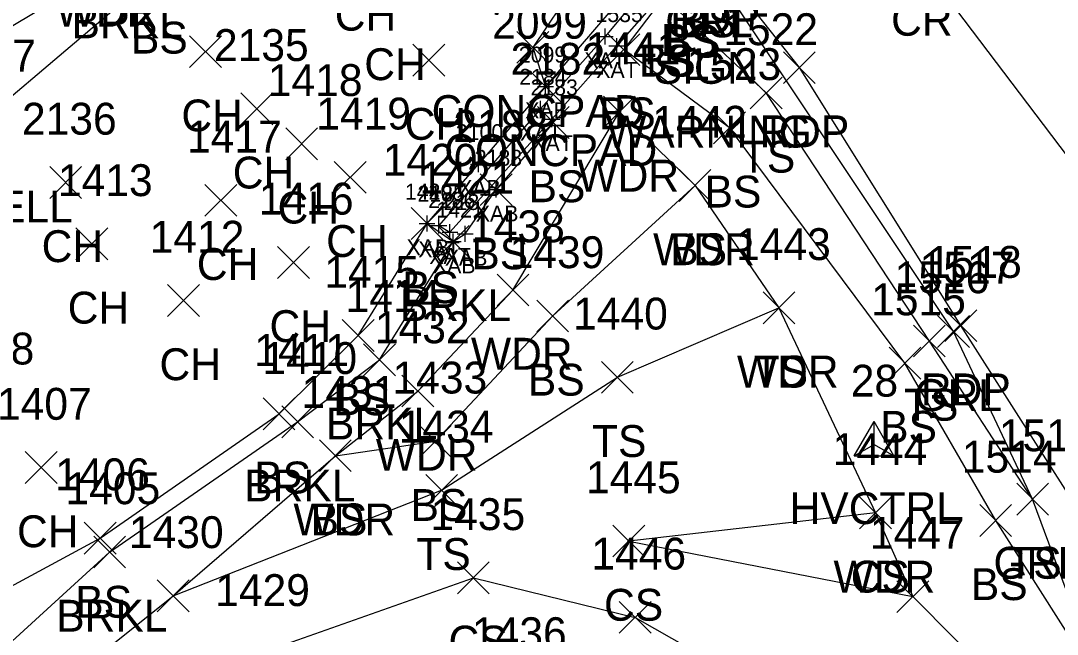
# Model space of a CAD drawing. Extents: x 1499292 to 1501024, y 534584 to 538043.
# Drawn here: x 1499781.4 to 1499846.5, y 537622.8 to 537661.3 of the extents above; entities that cross this region are included whole.
import ezdxf

# ---------------------------------------------------------------- set-up
doc = ezdxf.new("R2010")
doc.units = 0
for name, color, linetype in [('B_A', 7, 'Continuous'), ('B_I', 7, 'Continuous'), ('B_TIC', 7, 'Continuous'), ('BSUBM', 7, 'Continuous'), ('C_A', 7, 'Continuous'), ('C_I', 7, 'Continuous'), ('CPSM', 7, 'Continuous'), ('L_A', 7, 'Continuous'), ('L_I', 7, 'Continuous'), ('L_TIC', 7, 'Continuous'), ('LAWA', 7, 'Continuous'), ('LAWE', 7, 'Continuous'), ('LELB', 7, 'Continuous'), ('LS', 7, 'Continuous'), ('P_A', 7, 'Continuous'), ('P_I', 7, 'Continuous'), ('P_TIC', 7, 'Continuous'), ('PET', 7, 'Continuous'), ('PRC', 7, 'Continuous'), ('R_A', 7, 'Continuous'), ('R_I', 7, 'Continuous'), ('R_TIC', 7, 'Continuous'), ('RGR', 7, 'Continuous'), ('S_A', 7, 'Continuous'), ('S_C', 7, 'Continuous'), ('U_C', 7, 'Continuous')]:
    doc.layers.add(name, color=color, linetype=linetype)

msp = doc.modelspace()

# ---------------------------------------------------------------- linework, layer by layer
at = {"layer": 'B_TIC'}
for p, q in [((1499818.137, 537660.293), (1499818.212, 537660.293)), ((1499818.879, 537659.694), (1499818.954, 537659.694)), ((1499814.394, 537657.152), (1499814.47, 537657.152)), ((1499814.092, 537655.758), (1499814.167, 537655.758)), ((1499814.801, 537655.095), (1499814.876, 537655.095)), ((1499810.194, 537652.285), (1499810.27, 537652.285)), ((1499810.194, 537652.285), (1499810.27, 537652.285)), ((1499811.299, 537650.678), (1499811.374, 537650.678)), ((1499806.954, 537648.553), (1499807.03, 537648.553)), ((1499806.954, 537648.553), (1499807.03, 537648.553)), ((1499807.703, 537648.427), (1499807.779, 537648.427)), ((1499808.396, 537648.018), (1499808.472, 537648.018)), ((1499808.396, 537648.018), (1499808.472, 537648.018)), ((1499809.349, 537647.901), (1499809.424, 537647.901)), ((1499808.607, 537647.426), (1499808.682, 537647.426))]:
    msp.add_line(p, q, dxfattribs=at)
for points in [[(1499818.133, 537659.793), (1499818.133, 537660.793)], [(1499817.633, 537660.293), (1499818.633, 537660.293)], [(1499818.875, 537659.194), (1499818.875, 537660.194)], [(1499818.375, 537659.694), (1499819.375, 537659.694)], [(1499814.391, 537656.652), (1499814.391, 537657.652)], [(1499813.891, 537657.152), (1499814.891, 537657.152)], [(1499814.088, 537655.258), (1499814.088, 537656.258)], [(1499813.588, 537655.758), (1499814.588, 537655.758)], [(1499814.797, 537654.595), (1499814.797, 537655.595)], [(1499814.297, 537655.095), (1499815.297, 537655.095)], [(1499810.191, 537651.785), (1499810.191, 537652.785)], [(1499810.191, 537651.785), (1499810.191, 537652.785)], [(1499809.691, 537652.285), (1499810.691, 537652.285)], [(1499809.691, 537652.285), (1499810.691, 537652.285)], [(1499811.295, 537650.178), (1499811.295, 537651.178)], [(1499810.795, 537650.678), (1499811.795, 537650.678)], [(1499806.451, 537648.553), (1499807.451, 537648.553)], [(1499806.451, 537648.553), (1499807.451, 537648.553)], [(1499806.951, 537648.053), (1499806.951, 537649.053)], [(1499806.951, 537648.053), (1499806.951, 537649.053)], [(1499807.2, 537648.427), (1499808.2, 537648.427)], [(1499807.7, 537647.927), (1499807.7, 537648.927)], [(1499808.393, 537647.518), (1499808.393, 537648.518)], [(1499808.393, 537647.518), (1499808.393, 537648.518)], [(1499807.893, 537648.018), (1499808.893, 537648.018)], [(1499807.893, 537648.018), (1499808.893, 537648.018)], [(1499808.603, 537646.926), (1499808.603, 537647.926)], [(1499808.845, 537647.901), (1499809.845, 537647.901)], [(1499809.345, 537647.401), (1499809.345, 537648.401)], [(1499808.103, 537647.426), (1499809.103, 537647.426)]]:
    msp.add_lwpolyline(points, dxfattribs=at)
at = {"layer": 'BSUBM'}
for points in [[(1499861.872, 537698.076), (1499861.431, 537698.979), (1499859.643, 537699.06), (1499857.998, 537698.007), (1499846.06, 537687.129), (1499832.903, 537675.175), (1499827.097, 537669.958), (1499820.539, 537664.322), (1499814.391, 537657.152), (1499810.191, 537652.285)], [(1499822.347, 537665.084), (1499821.632, 537664.497), (1499818.133, 537660.293), (1499814.088, 537655.758), (1499807.7, 537648.427), (1499808.393, 537648.018)], [(1499822.347, 537665.084), (1499822.939, 537664.411), (1499822.448, 537663.784), (1499818.875, 537659.694), (1499814.797, 537655.095), (1499808.393, 537648.018)], [(1499806.951, 537648.553), (1499810.191, 537652.285)], [(1499806.951, 537648.553), (1499808.603, 537647.426), (1499809.345, 537647.901), (1499811.295, 537650.678)]]:
    msp.add_lwpolyline(points, dxfattribs=at)
at = {"layer": 'CPSM'}
for p, q in [((1499833.777, 537633.965), (1499835.027, 537636.131)), ((1499836.277, 537633.965), (1499835.027, 537636.131)), ((1499835.027, 537634.687), (1499835.027, 537636.131)), ((1499833.777, 537633.965), (1499835.027, 537634.687)), ((1499835.027, 537634.687), (1499835.027, 537634.687)), ((1499835.027, 537634.687), (1499836.277, 537633.965)), ((1499833.777, 537633.965), (1499836.277, 537633.965))]:
    msp.add_line(p, q, dxfattribs=at)
at = {"layer": 'L_TIC'}
for points in [[(1499792.037, 537658.334), (1499794.037, 537660.334)], [(1499794.037, 537658.334), (1499792.037, 537660.334)], [(1499812.594, 537658.609), (1499814.594, 537660.609)], [(1499814.594, 537658.609), (1499812.594, 537660.609)], [(1499818.306, 537658.466), (1499820.306, 537660.466)], [(1499820.306, 537658.466), (1499818.306, 537660.466)], [(1499818.306, 537658.466), (1499820.306, 537660.466)], [(1499820.306, 537658.466), (1499818.306, 537660.466)], [(1499806.065, 537657.806), (1499808.065, 537659.806)], [(1499808.065, 537657.806), (1499806.065, 537659.806)], [(1499813.391, 537656.152), (1499815.391, 537658.152)], [(1499815.391, 537656.152), (1499813.391, 537658.152)], [(1499827.25, 537655.747), (1499829.25, 537657.747)], [(1499829.25, 537655.747), (1499827.25, 537657.747)], [(1499795.264, 537654.752), (1499797.264, 537656.752)], [(1499797.264, 537654.752), (1499795.264, 537656.752)], [(1499818.032, 537654.552), (1499820.032, 537656.552)], [(1499820.032, 537654.552), (1499818.032, 537656.552)], [(1499813.887, 537653.889), (1499815.887, 537655.889)], [(1499815.887, 537653.889), (1499813.887, 537655.889)], [(1499824.942, 537653.556), (1499826.942, 537655.556)], [(1499826.942, 537653.556), (1499824.942, 537655.556)], [(1499798.078, 537652.553), (1499800.078, 537654.553)], [(1499800.078, 537652.553), (1499798.078, 537654.553)], [(1499801.128, 537650.453), (1499803.128, 537652.453)], [(1499803.128, 537650.453), (1499801.128, 537652.453)], [(1499783.26, 537650.13), (1499785.26, 537652.13)], [(1499785.26, 537650.13), (1499783.26, 537652.13)], [(1499810.295, 537649.678), (1499812.295, 537651.678)], [(1499812.295, 537649.678), (1499810.295, 537651.678)], [(1499822.785, 537649.937), (1499824.785, 537651.937)], [(1499824.785, 537649.937), (1499822.785, 537651.937)], [(1499822.785, 537649.937), (1499824.785, 537651.937)], [(1499824.785, 537649.937), (1499822.785, 537651.937)], [(1499793.005, 537649.007), (1499795.005, 537651.007)], [(1499795.005, 537649.007), (1499793.005, 537651.007)], [(1499805.951, 537647.553), (1499807.951, 537649.553)], [(1499807.951, 537647.553), (1499805.951, 537649.553)], [(1499807.603, 537646.426), (1499809.603, 537648.426)], [(1499809.603, 537646.426), (1499807.603, 537648.426)], [(1499784.897, 537646.272), (1499786.897, 537648.272)], [(1499786.897, 537646.272), (1499784.897, 537648.272)], [(1499797.57, 537645.111), (1499799.57, 537647.111)], [(1499799.57, 537645.111), (1499797.57, 537647.111)], [(1499811.347, 537643.379), (1499813.347, 537645.379)], [(1499813.347, 537643.379), (1499811.347, 537645.379)], [(1499790.661, 537642.72), (1499792.661, 537644.72)], [(1499792.661, 537642.72), (1499790.661, 537644.72)], [(1499828.052, 537642.258), (1499830.052, 537644.258)], [(1499830.052, 537642.258), (1499828.052, 537644.258)], [(1499828.052, 537642.258), (1499830.052, 537644.258)], [(1499830.052, 537642.258), (1499828.052, 537644.258)], [(1499813.842, 537641.75), (1499815.842, 537643.75)], [(1499815.842, 537641.75), (1499813.842, 537643.75)], [(1499801.626, 537640.519), (1499803.626, 537642.519)], [(1499803.626, 537640.519), (1499801.626, 537642.519)], [(1499837.499, 537640.177), (1499839.499, 537642.177)], [(1499839.499, 537640.177), (1499837.499, 537642.177)], [(1499802.962, 537638.997), (1499804.962, 537640.997)], [(1499804.962, 537638.997), (1499802.962, 537640.997)], [(1499835.966, 537638.791), (1499837.966, 537640.791)], [(1499837.966, 537638.791), (1499835.966, 537640.791)], [(1499817.904, 537637.898), (1499819.904, 537639.898)], [(1499819.904, 537637.898), (1499817.904, 537639.898)], [(1499805.372, 537637.037), (1499807.372, 537639.037)], [(1499807.372, 537637.037), (1499805.372, 537639.037)], [(1499796.659, 537635.609), (1499798.659, 537637.609)], [(1499798.659, 537635.609), (1499796.659, 537637.609)], [(1499797.823, 537635.108), (1499799.823, 537637.108)], [(1499799.823, 537635.108), (1499797.823, 537637.108)], [(1499806.474, 537633.883), (1499808.474, 537635.883)], [(1499808.474, 537633.883), (1499806.474, 537635.883)], [(1499800.198, 537632.978), (1499802.198, 537634.978)], [(1499802.198, 537632.978), (1499800.198, 537634.978)], [(1499800.198, 537632.978), (1499802.198, 537634.978)], [(1499802.198, 537632.978), (1499800.198, 537634.978)], [(1499781.715, 537632.235), (1499783.715, 537634.235)], [(1499783.715, 537632.235), (1499781.715, 537634.235)], [(1499806.87, 537630.807), (1499808.87, 537632.807)], [(1499808.87, 537630.807), (1499806.87, 537632.807)], [(1499843.983, 537630.257), (1499845.983, 537632.257)], [(1499845.983, 537630.257), (1499843.983, 537632.257)], [(1499834.117, 537629.389), (1499836.117, 537631.389)], [(1499836.117, 537629.389), (1499834.117, 537631.389)], [(1499834.117, 537629.389), (1499836.117, 537631.389)], [(1499836.117, 537629.389), (1499834.117, 537631.389)], [(1499841.663, 537628.916), (1499843.663, 537630.916)], [(1499843.663, 537628.916), (1499841.663, 537630.916)], [(1499785.422, 537627.809), (1499787.422, 537629.809)], [(1499787.422, 537627.809), (1499785.422, 537629.809)], [(1499818.627, 537627.621), (1499820.627, 537629.621)], [(1499820.627, 537627.621), (1499818.627, 537629.621)], [(1499786.019, 537626.934), (1499788.019, 537628.934)], [(1499788.019, 537626.934), (1499786.019, 537628.934)], [(1499808.86, 537625.31), (1499810.86, 537627.31)], [(1499810.86, 537625.31), (1499808.86, 537627.31)], [(1499790.009, 537624.179), (1499792.009, 537626.179)], [(1499792.009, 537624.179), (1499790.009, 537626.179)], [(1499790.009, 537624.179), (1499792.009, 537626.179)], [(1499792.009, 537624.179), (1499790.009, 537626.179)], [(1499836.455, 537624.134), (1499838.455, 537626.134)], [(1499838.455, 537624.134), (1499836.455, 537626.134)], [(1499836.455, 537624.134), (1499838.455, 537626.134)], [(1499838.455, 537624.134), (1499836.455, 537626.134)], [(1499819.02, 537622.834), (1499821.02, 537624.834)], [(1499821.02, 537622.834), (1499819.02, 537624.834)]]:
    msp.add_lwpolyline(points, dxfattribs=at)
at = {"layer": 'LAWA'}
msp.add_lwpolyline([(1499698.662, 537594.111), (1499723.531, 537594.305), (1499742.497, 537597.204), (1499755.394, 537600.736), (1499766.049, 537611.808), (1499780.404, 537616.679), (1499791.009, 537625.179), (1499801.198, 537633.978), (1499806.372, 537638.037), (1499812.347, 537644.379), (1499819.032, 537655.552), (1499823.785, 537650.937), (1499829.052, 537643.258), (1499835.117, 537630.389), (1499837.455, 537625.134), (1499850.793, 537611.71), (1499858.588, 537600.577), (1499869.59, 537586.005)], dxfattribs=at)
at = {"layer": 'LAWE'}
for points in [[(1499799.843, 537680.234), (1499787.978, 537665.175), (1499777.71, 537659.051), (1499769.667, 537656.093), (1499756.087, 537648.189), (1499744.553, 537642.256), (1499733.938, 537634.936), (1499716.584, 537634.663), (1499702.206, 537636.578)], [(1499696.752, 537596.741), (1499726.381, 537599.891), (1499740.607, 537601.123), (1499751.786, 537604.366), (1499764.994, 537613.193), (1499777.685, 537619.433), (1499787.019, 537627.934), (1499798.823, 537636.108), (1499803.962, 537639.997), (1499808.603, 537647.426)]]:
    msp.add_lwpolyline(points, dxfattribs=at)
at = {"layer": 'LELB'}
for points in [[(1499931.33, 537841.299), (1499922.805, 537827.368), (1499912.716, 537807.848), (1499905.961, 537796.116), (1499895.821, 537778.011), (1499880.547, 537762.563), (1499870.857, 537749.776), (1499857.652, 537732.091), (1499849.894, 537720.064), (1499839.898, 537710.152), (1499830.869, 537699.252), (1499819.753, 537691.274), (1499813.247, 537682.443), (1499807.235, 537678.729), (1499801.402, 537680.954), (1499789.916, 537664.219), (1499779.135, 537655.089), (1499771.857, 537652.255), (1499758.583, 537645.464), (1499745.452, 537639.294), (1499734.398, 537633.246), (1499715.956, 537632.699), (1499700.464, 537632.224)], [(1499824.371, 537665.241), (1499823.381, 537663.969), (1499823.196, 537664.076), (1499821.823, 537662.778), (1499819.306, 537659.466)], [(1499844.983, 537631.257), (1499838.499, 537641.177), (1499828.25, 537656.747), (1499821.823, 537662.778)], [(1499982.952, 537489.682), (1499966.995, 537494.973), (1499951.633, 537501.686), (1499942.165, 537508.923), (1499936.876, 537512.966), (1499930.432, 537522.297), (1499913.696, 537537.042), (1499897.541, 537554.09), (1499883.226, 537576.207), (1499873.982, 537589.177), (1499855.893, 537613.143), (1499849.418, 537619.303), (1499842.663, 537629.916), (1499836.966, 537639.791), (1499825.942, 537654.556), (1499819.306, 537659.466)], [(1499814.887, 537654.889), (1499811.295, 537650.678)], [(1499801.198, 537633.978), (1499807.474, 537634.883), (1499814.842, 537642.75), (1499823.785, 537650.937)], [(1499696.432, 537598.813), (1499721.86, 537605.357), (1499740.485, 537604.884), (1499749.545, 537607.928), (1499765.086, 537615.41), (1499774.902, 537622.589), (1499786.422, 537628.809), (1499797.659, 537636.609), (1499802.626, 537641.519), (1499806.951, 537648.553)], [(1499791.009, 537625.179), (1499807.87, 537631.807), (1499818.904, 537638.898), (1499829.052, 537643.258)], [(1499835.117, 537630.389), (1499819.627, 537628.621), (1499837.455, 537625.134)], [(1499756.091, 537597.241), (1499767.633, 537606.22), (1499784.348, 537613.715), (1499796.348, 537621.542), (1499809.86, 537626.31), (1499820.02, 537623.834), (1499833.866, 537615.963), (1499852.852, 537603.007), (1499858.588, 537600.577)]]:
    msp.add_lwpolyline(points, dxfattribs=at)
at = {"layer": 'LS'}
msp.add_lwpolyline([(1499843.065, 537688.216), (1499836.385, 537682.752), (1499830.237, 537677.522), (1499824.215, 537672.194), (1499818.837, 537667.412), (1499813.594, 537659.609), (1499814.391, 537657.152)], dxfattribs=at)
at = {"layer": 'P_TIC'}
for points in [[(1499829.336, 537657.338), (1499831.336, 537659.338)], [(1499831.336, 537657.338), (1499829.336, 537659.338)], [(1499839.479, 537641.142), (1499841.479, 537643.142)], [(1499841.479, 537641.142), (1499839.479, 537643.142)]]:
    msp.add_lwpolyline(points, dxfattribs=at)
at = {"layer": 'PET'}
msp.add_lwpolyline([(1499898.168, 537558.628), (1499884.724, 537577.025), (1499875.365, 537589.928), (1499858.296, 537614.226), (1499840.479, 537642.142), (1499830.336, 537658.338), (1499824.743, 537665.437), (1499832.024, 537672.415), (1499839.239, 537678.685), (1499843.344, 537674.163), (1499846.686, 537670.947), (1499854.163, 537663.148), (1499866.611, 537649.906), (1499874.553, 537641.315), (1499875.628, 537635.389), (1499877.015, 537630.958), (1499888.962, 537613.552)], dxfattribs=at)
at = {"layer": 'PRC'}
msp.add_lwpolyline([(1500278.962, 537330.133), (1500245.157, 537363.321), (1500217.073, 537386.354), (1500194.782, 537402.066), (1500161.587, 537424.072), (1500124.893, 537444.316), (1500077.396, 537466.829), (1500048.034, 537479.391), (1500024.096, 537489.275), (1500002.859, 537498.228), (1499984.27, 537507.122), (1499965.54, 537516.893), (1499943.097, 537532.261), (1499924.704, 537548.397), (1499906.704, 537567.903), (1499892.971, 537586.047), (1499884.57, 537597.666), (1499868.237, 537621.71), (1499849.203, 537650.099), (1499837.664, 537665.339), (1499832.024, 537672.415)], dxfattribs=at)
at = {"layer": 'R_TIC'}
for points in [[(1499839.013, 537640.779), (1499841.013, 537642.779)], [(1499841.013, 537640.779), (1499839.013, 537642.779)], [(1499843.983, 537630.257), (1499845.983, 537632.257)], [(1499845.983, 537630.257), (1499843.983, 537632.257)]]:
    msp.add_lwpolyline(points, dxfattribs=at)
at = {"layer": 'RGR'}
msp.add_lwpolyline([(1499849.418, 537619.303), (1499844.983, 537631.257), (1499840.013, 537641.779), (1499824.371, 537665.241)], dxfattribs=at)

# ---------------------------------------------------------------- texts
at = {"layer": 'B_A'}
for s, p in [('XAT', (1499816.838, 537658.293)), ('XAT', (1499817.58, 537657.694)), ('XAB', (1499813.111, 537655.152)), ('XAT', (1499812.793, 537653.758)), ('XAT', (1499813.502, 537653.095)), ('XAB', (1499808.911, 537650.285)), ('XAB', (1499808.911, 537650.285)), ('XAB', (1499810.016, 537648.678)), ('XAB', (1499805.671, 537646.553)), ('XAB', (1499805.671, 537646.553)), ('XAT', (1499806.405, 537646.427)), ('XAT', (1499807.097, 537646.018)), ('XAT', (1499807.097, 537646.018)), ('XAB', (1499808.066, 537645.901)), ('XAB', (1499807.324, 537645.426))]:
    msp.add_text(s, height=1, dxfattribs=at).set_placement(p)
at = {"layer": 'B_I'}
for s, p in [('1535', (1499817.529, 537661.194)), ('2099', (1499812.717, 537658.652)), ('2184', (1499812.742, 537657.258)), ('2183', (1499813.451, 537656.595)), ('2100', (1499808.762, 537653.785)), ('2100', (1499808.762, 537653.785)), ('2188', (1499809.949, 537652.178)), ('1420', (1499805.561, 537650.053)), ('1420', (1499805.561, 537650.053)), ('2185', (1499806.353, 537649.927)), ('2186', (1499807.019, 537649.518)), ('2186', (1499807.019, 537649.518)), ('2187', (1499807.999, 537649.401)), ('1421', (1499807.54, 537648.926))]:
    msp.add_text(s, height=1, dxfattribs=at).set_placement(p)
at = {"layer": 'C_A'}
msp.add_text('HVCTRL', height=2, dxfattribs=at).set_placement((1499829.72, 537629.687))
at = {"layer": 'C_I'}
msp.add_text('28', height=2, dxfattribs=at).set_placement((1499833.562, 537637.687))
at = {"layer": 'L_A'}
for s, p in [('WDR', (1499783.619, 537660.901)), ('BRKL', (1499784.624, 537660.175)), ('CH', (1499801.158, 537660.659)), ('BS', (1499822.812, 537660.241)), ('BS', (1499788.357, 537659.219)), ('BS', (1499821.637, 537659.076)), ('BS', (1499821.822, 537658.969)), ('CH', (1499803.012, 537657.551)), ('TS', (1499820.232, 537657.778)), ('BS', (1499820.264, 537657.778)), ('CH', (1499791.526, 537654.334)), ('CONCPAD', (1499807.24, 537654.609)), ('BS', (1499817.747, 537654.466)), ('BS', (1499817.747, 537654.466)), ('CH', (1499805.553, 537653.806)), ('CONCPAD', (1499808.036, 537652.152)), ('TS', (1499826.66, 537651.747)), ('CH', (1499794.752, 537650.752)), ('WDR', (1499816.394, 537650.552)), ('BS', (1499813.328, 537649.889)), ('BS', (1499824.383, 537649.556)), ('CH', (1499797.566, 537648.553)), ('CH', (1499800.616, 537646.453)), ('CH', (1499782.749, 537646.13)), ('WDR', (1499821.147, 537645.937)), ('BS', (1499822.226, 537645.937)), ('BS', (1499809.736, 537645.678)), ('CH', (1499792.493, 537645.007)), ('BS', (1499805.392, 537643.553)), ('CH', (1499784.385, 537642.272)), ('BRKL', (1499805.249, 537642.426)), ('CH', (1499797.058, 537641.111)), ('WDR', (1499809.709, 537639.379)), ('CH', (1499790.149, 537638.72)), ('WDR', (1499826.414, 537638.258)), ('TS', (1499827.461, 537638.258)), ('BS', (1499813.283, 537637.75)), ('BS', (1499801.067, 537636.519)), ('TS', (1499836.908, 537636.177)), ('BRKL', (1499800.607, 537634.997)), ('BS', (1499835.407, 537634.791)), ('TS', (1499817.313, 537633.898)), ('WDR', (1499803.734, 537633.037)), ('BS', (1499796.1, 537631.609)), ('BRKL', (1499795.469, 537631.108)), ('BS', (1499805.915, 537629.883)), ('WDR', (1499798.56, 537628.978)), ('BS', (1499799.639, 537628.978)), ('CH', (1499781.203, 537628.235)), ('TS', (1499806.28, 537626.807)), ('TS', (1499843.392, 537626.257)), ('WDR', (1499832.479, 537625.389)), ('CS', (1499833.557, 537625.389)), ('BS', (1499841.104, 537624.916)), ('BS', (1499784.863, 537623.809)), ('CS', (1499818.068, 537623.621)), ('BRKL', (1499783.664, 537622.934)), ('CS', (1499808.301, 537621.31))]:
    msp.add_text(s, height=2, dxfattribs=at).set_placement(p)
at = {"layer": 'L_I'}
for s, p in [('2099', (1499811.044, 537660.152)), ('1522', (1499825.557, 537659.747)), ('2135', (1499793.571, 537658.752)), ('1441', (1499816.906, 537658.552)), ('2137', (1499776.442, 537658.089)), ('2182', (1499812.194, 537657.889)), ('1523', (1499823.25, 537657.556)), ('1418', (1499796.952, 537656.553)), ('1419', (1499799.994, 537654.453)), ('2136', (1499781.512, 537654.13)), ('2188', (1499808.602, 537653.678)), ('1442', (1499821.092, 537653.937)), ('1442', (1499821.092, 537653.937)), ('1417', (1499791.879, 537653.007)), ('1420', (1499804.171, 537651.553)), ('1421', (1499806.477, 537650.426)), ('1413', (1499783.771, 537650.272)), ('1416', (1499796.389, 537649.111)), ('1438', (1499809.654, 537647.379)), ('1412', (1499789.535, 537646.72)), ('1439', (1499812.141, 537645.75)), ('1443', (1499826.359, 537646.258)), ('1443', (1499826.359, 537646.258)), ('1415', (1499800.5, 537644.519)), ('1516', (1499836.317, 537644.177)), ('1414', (1499801.836, 537642.997)), ('1515', (1499834.84, 537642.791)), ('1440', (1499816.124, 537641.898)), ('1432', (1499803.679, 537641.037)), ('1408', (1499776.335, 537639.704)), ('1411', (1499796.1, 537639.609)), ('1410', (1499796.611, 537639.108)), ('1433', (1499804.781, 537637.883)), ('1431', (1499799.072, 537636.978)), ('1431', (1499799.072, 537636.978)), ('1407', (1499779.943, 537636.235)), ('1434', (1499805.178, 537634.807)), ('1513', (1499842.857, 537634.257)), ('1444', (1499832.424, 537633.389)), ('1444', (1499832.424, 537633.389)), ('1514', (1499840.537, 537632.916)), ('1406', (1499783.595, 537631.809)), ('1445', (1499816.934, 537631.621)), ('1405', (1499784.247, 537630.934)), ('1435', (1499807.167, 537629.31)), ('1430', (1499788.23, 537628.179)), ('1430', (1499788.23, 537628.179)), ('1447', (1499834.762, 537628.134)), ('1447', (1499834.762, 537628.134)), ('1446', (1499817.272, 537626.834)), ('1429', (1499793.647, 537624.542)), ('1436', (1499809.774, 537621.837))]:
    msp.add_text(s, height=2, dxfattribs=at).set_placement(p)
at = {"layer": 'P_A'}
for s, p in [('RDP', (1499822.231, 537660.437)), ('CR', (1499836.097, 537660.339)), ('RDP', (1499827.825, 537653.338)), ('RDP', (1499837.967, 537637.142))]:
    msp.add_text(s, height=2, dxfattribs=at).set_placement(p)
at = {"layer": 'P_I'}
msp.add_text('1518', height=2, dxfattribs=at).set_placement((1499838.353, 537645.142))
at = {"layer": 'R_A'}
for p in [(1499821.914, 537660.241), (1499837.556, 537636.779), (1499842.526, 537626.257)]:
    msp.add_text('GRL', height=2, dxfattribs=at).set_placement(p)
at = {"layer": 'R_I'}
for s, p in [('1517', (1499837.887, 537644.779)), ('1513', (1499842.857, 537634.257))]:
    msp.add_text(s, height=2, dxfattribs=at).set_placement(p)
at = {"layer": 'S_A'}
msp.add_text('SIGN', height=2, dxfattribs=at).set_placement((1499821.189, 537657.322))
at = {"layer": 'S_C'}
msp.add_text('WARNING', height=2, dxfattribs=at).set_placement((1499818.197, 537653.322))
at = {"layer": 'U_C'}
msp.add_text('3 FT DIAM CONC DUG WELL', height=2, dxfattribs=at).set_placement((1499748.454, 537648.618))

doc.saveas('drawing.dxf')
